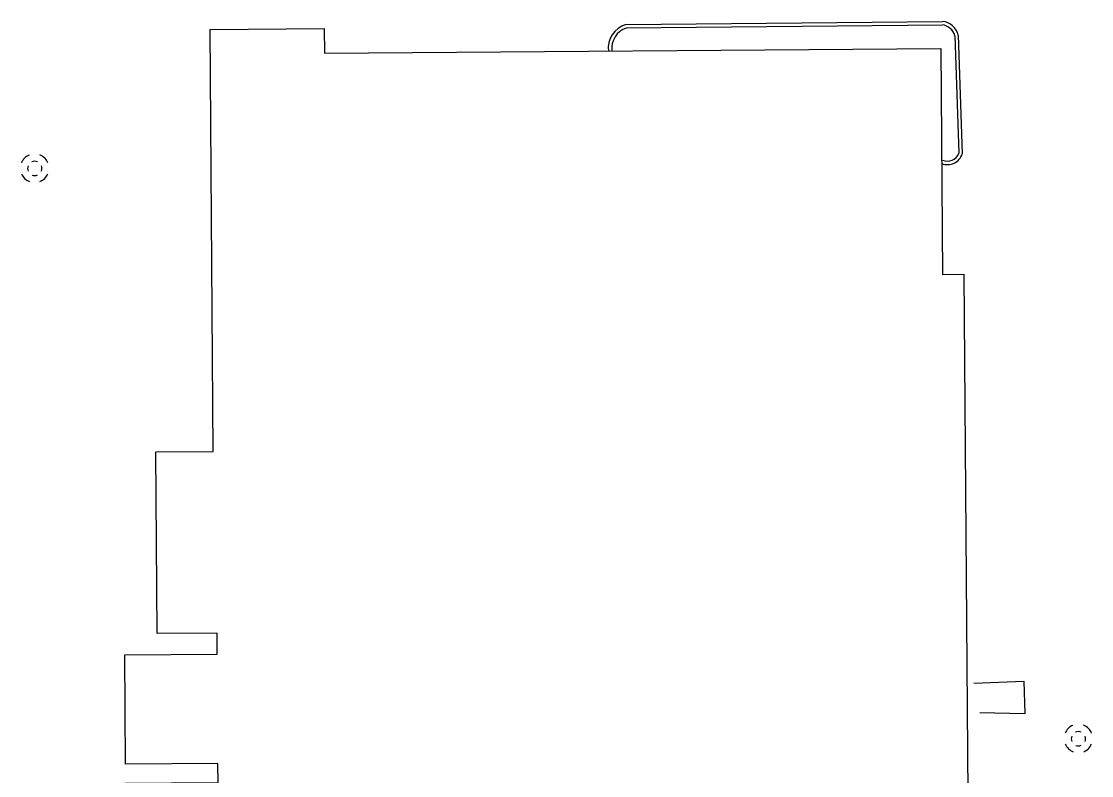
# Model space of a CAD drawing. Extents: x 2145380 to 2157287, y 139568 to 149130.
# Drawn here: x 2151996 to 2152183.1, y 142449.8 to 142581.7 of the extents above; entities that cross this region are included whole.
import ezdxf

# ---------------------------------------------------------------- set-up
doc = ezdxf.new("R2010")
doc.units = 0
for name, color, linetype in [('TOPO_Building', 7, 'Continuous'), ('TOPO_Curb Back', 7, 'Continuous'), ('TOPO_DRAIN_Manhole', 7, 'Continuous'), ('TOPO_Guardrail', 7, 'Continuous')]:
    doc.layers.add(name, color=color, linetype=linetype)

# ---------------------------------------------------------------- blocks, each defined once
blk = doc.blocks.new('MHEXST')
at = {"layer": 'TOPO_DRAIN_Manhole'}
for centre, radius, start, end in [((-0.14, 0.26), 12.7, 112.97475, 158.26364), ((-0.14, 0.26), 12.7, 22.07441, 68.69913), ((-0.08, 0.11), 6.35, 157.97219, 204.16105), ((-0.08, 0.11), 6.35, 66.19406, 113.69103), ((-0.08, 0.11), 6.35, 336.80229, 21.40458), ((-0.14, 0.26), 12.7, 202.6921, 248.19382), ((-0.08, 0.11), 6.35, 248.57914, 293.19947), ((-0.14, 0.26), 12.7, 291.79631, 337.30323)]:
    blk.add_arc(centre, radius, start, end, dxfattribs=at)

msp = doc.modelspace()

# ---------------------------------------------------------------- linework, layer by layer
at = {"layer": 'TOPO_Building'}
msp.add_lwpolyline([(2152160.81, 142537.52), (2152162.22, 142355.45), (2152019.93, 142354.35), (2152019.79, 142371.51), (2152030.97, 142371.6), (2152030.63, 142416.12), (2152014.3, 142415.99), (2152014.05, 142448.5), (2152030.37, 142448.63), (2152030.35, 142451.93), (2152014.19, 142451.81), (2152014.04, 142470.96), (2152030.21, 142471.08), (2152030.18, 142474.77), (2152019.72, 142474.69), (2152019.48, 142506.47), (2152029.53, 142506.54), (2152028.96, 142580.33), (2152048.94, 142580.49), (2152048.97, 142576.17), (2152156.77, 142577), (2152157.08, 142537.49)], close=True, dxfattribs=at)
at = {"layer": 'TOPO_Curb Back'}
for points in [[(2152101.67, 142581.19), (2152157.08, 142581.74)], [(2152101.77, 142580.59), (2152157.05, 142581.14)], [(2152159.23, 142579.22), (2152159.92, 142558.69)], [(2152159.82, 142579.31), (2152160.52, 142558.6)]]:
    msp.add_lwpolyline(points, dxfattribs=at)
for centre, radius, start, end in [((2152156.71, 142578.56), 3.2, 13.5189, 83.335), ((2152102.94, 142577.04), 4.33, 107.0505, 186.4986), ((2152102.94, 142577.04), 3.73, 108.3361, 186.9515), ((2152156.71, 142578.56), 2.6, 14.7902, 82.543), ((2152157.93, 142559.41), 2.72, 248.5014, 342.5611), ((2152157.93, 142559.41), 2.12, 245.6157, 339.9611)]:
    msp.add_arc(centre, radius, start, end, dxfattribs=at)
at = {"layer": 'TOPO_Guardrail'}
msp.add_lwpolyline([(2152162.54, 142465.99), (2152171.3, 142466.37), (2152171.45, 142460.61), (2152163.59, 142460.83)], dxfattribs=at)

# ---------------------------------------------------------------- block references
at = {"layer": 'TOPO_DRAIN_Manhole', "xscale": 0.19685000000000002, "yscale": 0.19685000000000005}
for p in [(2151998.32, 142556.01), (2152180.86, 142456.27)]:
    msp.add_blockref('MHEXST', p, dxfattribs=at)

doc.saveas('drawing.dxf')
